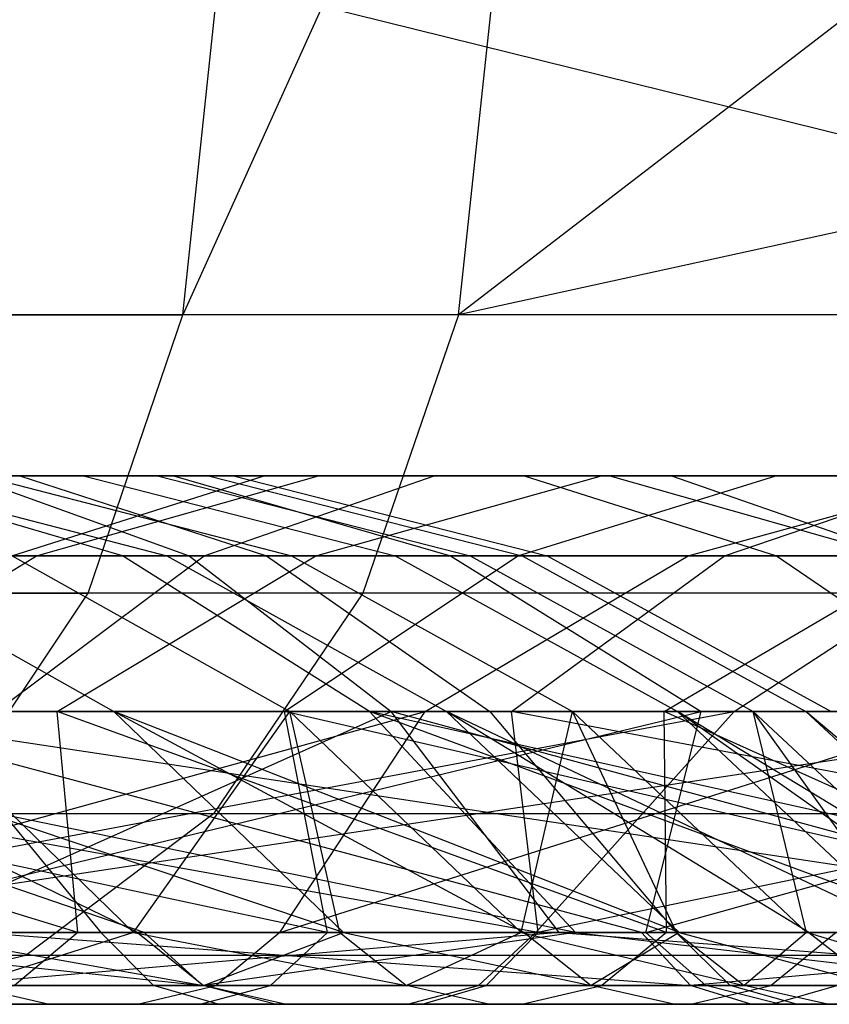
# Model space of a CAD drawing. Extents: x -172 to 172, y -29 to 28.
# Tile 793 of 914: x 114.22 to 118.28, y -19.3 to -14.37. Entities that reach past the tile are written whole.
import ezdxf

# ---------------------------------------------------------------- set-up
doc = ezdxf.new("R2010")
doc.units = 0
doc.header["$LTSCALE"] = 25.4
doc.layers.get('0').update_dxf_attribs({"linetype": 'CONTINUOUS'})

msp = doc.modelspace()

# ---------------------------------------------------------------- linework, layer by layer
at = {"color": 0}
for p, q in [((115.7401, -14.2997, -1371.1582), (115.0423, -15.8448, -1371.4576)), ((115.0423, -15.8448, -1371.4576), (115.2057, -14.2997, -1371.6398)), ((115.0423, -15.8448, -1371.4576), (115.2057, -14.2997, -1371.6398)), ((115.7401, -14.2997, -1371.1582), (115.0423, -15.8448, -1371.4576)), ((121.9896, -15.8448, -1364.866), (115.7401, -14.2997, -1371.1582)), ((121.9896, -15.8448, -1364.866), (115.7401, -14.2997, -1371.1582)), ((123.475, -14.2997, -1122.792), (116.4244, -15.8448, -1116.2964)), ((123.475, -14.2997, -1122.792), (116.4244, -15.8448, -1116.2964)), ((118.4329, -14.2997, -1117.8312), (116.4244, -15.8448, -1116.2964)), ((118.4329, -14.2997, -1117.8312), (116.4244, -15.8448, -1116.2964)), ((116.4244, -15.8448, -1116.2964), (116.5898, -14.2997, -1116.116)), ((116.4244, -15.8448, -1116.2964), (116.5898, -14.2997, -1116.116)), ((107.7394, -15.8448, -1377.653), (115.0423, -15.8448, -1371.4576)), ((107.7394, -15.8448, -1377.653), (115.0423, -15.8448, -1371.4576)), ((116.4244, -15.8448, -1116.2964), (109.189, -15.8448, -1110.0223)), ((116.4244, -15.8448, -1116.2964), (109.189, -15.8448, -1110.0223)), ((114.568, -17.2386, -1370.9291), (115.0423, -15.8448, -1371.4576)), ((114.568, -17.2386, -1370.9291), (115.0423, -15.8448, -1371.4576)), ((121.9896, -15.8448, -1364.866), (115.0423, -15.8448, -1371.4576)), ((121.9896, -15.8448, -1364.866), (115.0423, -15.8448, -1371.4576)), ((116.4244, -15.8448, -1116.2964), (115.9444, -17.2386, -1116.8198)), ((116.4244, -15.8448, -1116.2964), (115.9444, -17.2386, -1116.8198)), ((123.2998, -15.8448, -1122.9629), (116.4244, -15.8448, -1116.2964)), ((123.2998, -15.8448, -1122.9629), (116.4244, -15.8448, -1116.2964)), ((114.2258, -16.6506, -1333.0717), (108.7041, -16.6506, -1339.6808)), ((114.2258, -16.6506, -1333.0717), (108.7041, -16.6506, -1339.6808)), ((110.007, -16.6506, -1128.8802), (116.3013, -16.6506, -1135.287)), ((110.007, -16.6506, -1128.8802), (116.3013, -16.6506, -1135.287)), ((110.1789, -16.6506, -1151.017), (115.4494, -16.6506, -1157.7059)), ((110.1789, -16.6506, -1151.017), (115.4494, -16.6506, -1157.7059)), ((114.9952, -16.6506, -1304.5461), (110.9195, -16.6506, -1311.6459)), ((114.9952, -16.6506, -1304.5461), (110.9195, -16.6506, -1311.6459)), ((111.1322, -16.6506, -1127.7103), (117.4909, -16.6506, -1134.1827)), ((111.1322, -16.6506, -1127.7103), (117.4909, -16.6506, -1134.1827)), ((111.4236, -16.6506, -1149.975), (116.7536, -16.6506, -1156.7396)), ((111.4236, -16.6506, -1149.975), (116.7536, -16.6506, -1156.7396)), ((111.9593, -16.6506, -1179.8008), (115.7224, -16.6506, -1186.9561)), ((111.9593, -16.6506, -1179.8008), (115.7224, -16.6506, -1186.9561)), ((118.9357, -16.6506, -1348.304), (112.8018, -16.6506, -1354.8645)), ((118.9357, -16.6506, -1348.304), (112.8018, -16.6506, -1354.8645)), ((118.0132, -16.6506, -1325.2212), (112.9499, -16.6506, -1332.0684)), ((118.0132, -16.6506, -1325.2212), (112.9499, -16.6506, -1332.0684)), ((114.7396, -17.0527, -1178.2252), (113.3715, -16.6506, -1179.0005)), ((113.3715, -16.6506, -1179.0005), (117.1821, -16.6506, -1186.246)), ((113.3715, -16.6506, -1179.0005), (117.1821, -16.6506, -1186.246)), ((114.7396, -17.0527, -1178.2252), (113.3715, -16.6506, -1179.0005)), ((113.4157, -16.6506, -1222.426), (114.9624, -17.0527, -1222.142)), ((113.4157, -16.6506, -1222.426), (114.544, -16.6506, -1229.9672)), ((113.4157, -16.6506, -1222.426), (114.9624, -17.0527, -1222.142)), ((113.4157, -16.6506, -1222.426), (114.544, -16.6506, -1229.9672)), ((117.1396, -16.6506, -1296.5326), (113.5628, -16.6506, -1303.7827)), ((117.1396, -16.6506, -1296.5326), (113.5628, -16.6506, -1303.7827)), ((113.9556, -16.6506, -1356.0062), (115.0734, -17.0527, -1357.1123)), ((120.1522, -16.6506, -1349.3785), (113.9556, -16.6506, -1356.0062)), ((120.1522, -16.6506, -1349.3785), (113.9556, -16.6506, -1356.0062)), ((113.9556, -16.6506, -1356.0062), (115.0734, -17.0527, -1357.1123)), ((114.9149, -16.6506, -1252.8064), (114.0321, -16.6506, -1260.3802)), ((114.0321, -16.6506, -1260.3802), (115.5872, -17.0527, -1260.6139)), ((114.0321, -16.6506, -1260.3802), (115.5872, -17.0527, -1260.6139)), ((114.9149, -16.6506, -1252.8064), (114.0321, -16.6506, -1260.3802)), ((114.1859, -17.0527, -1158.6422), (115.4494, -16.6506, -1157.7059)), ((114.1859, -17.0527, -1158.6422), (115.4494, -16.6506, -1157.7059)), ((114.2258, -16.6506, -1333.0717), (115.462, -17.0527, -1334.0437)), ((119.3463, -16.6506, -1326.1471), (114.2258, -16.6506, -1333.0717)), ((114.2258, -16.6506, -1333.0717), (115.462, -17.0527, -1334.0437)), ((119.3463, -16.6506, -1326.1471), (114.2258, -16.6506, -1333.0717)), ((114.3083, -17.0527, -1187.6439), (115.7224, -16.6506, -1186.9561)), ((114.3083, -17.0527, -1187.6439), (115.7224, -16.6506, -1186.9561)), ((114.544, -16.6506, -1229.9672), (116.1061, -17.0527, -1229.786)), ((114.544, -16.6506, -1229.9672), (116.1061, -17.0527, -1229.786)), ((114.544, -16.6506, -1229.9672), (115.1714, -16.6506, -1237.5665)), ((114.544, -16.6506, -1229.9672), (115.1714, -16.6506, -1237.5665)), ((114.9149, -16.6506, -1252.8064), (116.4821, -17.0527, -1252.9368)), ((115.2953, -16.6506, -1245.1907), (114.9149, -16.6506, -1252.8064)), ((114.9149, -16.6506, -1252.8064), (116.4821, -17.0527, -1252.9368)), ((115.2953, -16.6506, -1245.1907), (114.9149, -16.6506, -1252.8064)), ((114.9952, -16.6506, -1304.5461), (116.3829, -17.0527, -1305.2859)), ((118.6171, -16.6506, -1297.2046), (114.9952, -16.6506, -1304.5461)), ((114.9952, -16.6506, -1304.5461), (116.3829, -17.0527, -1305.2859)), ((118.6171, -16.6506, -1297.2046), (114.9952, -16.6506, -1304.5461)), ((115.1488, -17.0527, -1136.3569), (116.3013, -16.6506, -1135.287)), ((115.1488, -17.0527, -1136.3569), (116.3013, -16.6506, -1135.287)), ((115.1714, -16.6506, -1237.5665), (116.7421, -17.0527, -1237.489)), ((115.1714, -16.6506, -1237.5665), (115.2953, -16.6506, -1245.1907)), ((115.1714, -16.6506, -1237.5665), (116.7421, -17.0527, -1237.489)), ((115.1714, -16.6506, -1237.5665), (115.2953, -16.6506, -1245.1907)), ((115.2953, -16.6506, -1245.1907), (116.8676, -17.0527, -1245.2172)), ((115.2953, -16.6506, -1245.1907), (116.8676, -17.0527, -1245.2172)), ((115.4494, -16.6506, -1157.7059), (120.3143, -16.6506, -1164.6956)), ((115.4494, -16.6506, -1157.7059), (120.3143, -16.6506, -1164.6956)), ((115.7082, -17.0527, -1295.8815), (117.1396, -16.6506, -1296.5326)), ((115.7082, -17.0527, -1295.8815), (117.1396, -16.6506, -1296.5326)), ((115.7224, -16.6506, -1186.9561), (119.0288, -16.6506, -1194.3334)), ((115.7224, -16.6506, -1186.9561), (119.0288, -16.6506, -1194.3334)), ((116.3013, -16.6506, -1135.287), (122.223, -16.6506, -1142.0397)), ((116.3013, -16.6506, -1135.287), (122.223, -16.6506, -1142.0397)), ((116.7216, -17.0527, -1324.3241), (118.0132, -16.6506, -1325.2212)), ((116.7216, -17.0527, -1324.3241), (118.0132, -16.6506, -1325.2212)), ((116.7536, -16.6506, -1156.7396), (118.0171, -17.0527, -1155.8035)), ((116.7536, -16.6506, -1156.7396), (121.6734, -16.6506, -1163.8081)), ((116.7536, -16.6506, -1156.7396), (118.0171, -17.0527, -1155.8035)), ((116.7536, -16.6506, -1156.7396), (121.6734, -16.6506, -1163.8081)), ((120.2541, -16.6506, -1289.0721), (117.1396, -16.6506, -1296.5326)), ((120.2541, -16.6506, -1289.0721), (117.1396, -16.6506, -1296.5326)), ((117.1821, -16.6506, -1186.246), (118.5962, -17.0527, -1185.5581)), ((117.1821, -16.6506, -1186.246), (118.5962, -17.0527, -1185.5581)), ((117.1821, -16.6506, -1186.246), (120.5301, -16.6506, -1193.7163)), ((117.1821, -16.6506, -1186.246), (120.5301, -16.6506, -1193.7163)), ((117.4909, -16.6506, -1134.1827), (118.6434, -17.0527, -1133.1128)), ((117.4909, -16.6506, -1134.1827), (123.4732, -16.6506, -1141.0045)), ((117.4909, -16.6506, -1134.1827), (118.6434, -17.0527, -1133.1128)), ((117.4909, -16.6506, -1134.1827), (123.4732, -16.6506, -1141.0045)), ((117.5743, -17.0527, -1194.9312), (119.0288, -16.6506, -1194.3334)), ((117.5743, -17.0527, -1194.9312), (119.0288, -16.6506, -1194.3334)), ((117.7571, -17.0527, -1347.2629), (118.9357, -16.6506, -1348.304)), ((117.7571, -17.0527, -1347.2629), (118.9357, -16.6506, -1348.304)), ((122.6619, -16.6506, -1318.0861), (118.0132, -16.6506, -1325.2212)), ((122.6619, -16.6506, -1318.0861), (118.0132, -16.6506, -1325.2212)), ((115.0734, -17.0527, -1357.1123), (108.4474, -17.0527, -1363.4402)), ((115.0734, -17.0527, -1357.1123), (108.4474, -17.0527, -1363.4402)), ((108.9168, -17.0527, -1130.0135), (115.1488, -17.0527, -1136.3569)), ((108.9168, -17.0527, -1130.0135), (115.1488, -17.0527, -1136.3569)), ((115.462, -17.0527, -1334.0437), (109.8805, -17.0527, -1340.7244)), ((115.462, -17.0527, -1334.0437), (109.8805, -17.0527, -1340.7244)), ((110.4303, -17.0527, -1171.1489), (114.7396, -17.0527, -1178.2252)), ((110.4303, -17.0527, -1171.1489), (114.7396, -17.0527, -1178.2252)), ((110.5912, -17.0527, -1180.5762), (114.3083, -17.0527, -1187.6439)), ((110.5912, -17.0527, -1180.5762), (114.3083, -17.0527, -1187.6439)), ((117.7571, -17.0527, -1347.2629), (111.684, -17.0527, -1353.7584)), ((117.7571, -17.0527, -1347.2629), (111.684, -17.0527, -1353.7584)), ((116.7216, -17.0527, -1324.3241), (111.7138, -17.0527, -1331.0963)), ((116.7216, -17.0527, -1324.3241), (111.7138, -17.0527, -1331.0963)), ((115.7082, -17.0527, -1295.8815), (112.1751, -17.0527, -1303.043)), ((115.7082, -17.0527, -1295.8815), (112.1751, -17.0527, -1303.043)), ((112.2223, -17.0527, -1126.577), (118.6434, -17.0527, -1133.1128)), ((112.2223, -17.0527, -1126.577), (118.6434, -17.0527, -1133.1128)), ((116.3829, -17.0527, -1305.2859), (112.258, -17.0527, -1312.4712)), ((116.3829, -17.0527, -1305.2859), (112.258, -17.0527, -1312.4712)), ((112.6294, -17.0527, -1148.9656), (118.0171, -17.0527, -1155.8035)), ((112.6294, -17.0527, -1148.9656), (118.0171, -17.0527, -1155.8035)), ((113.0279, -17.832, -1188.2667), (114.3083, -17.0527, -1187.6439)), ((113.0279, -17.832, -1188.2667), (114.3083, -17.0527, -1187.6439)), ((113.316, -17.0527, -1214.5902), (114.6964, -17.832, -1214.2411)), ((113.316, -17.0527, -1214.5902), (114.9624, -17.0527, -1222.142)), ((113.316, -17.0527, -1214.5902), (114.6964, -17.832, -1214.2411)), ((113.316, -17.0527, -1214.5902), (114.9624, -17.0527, -1222.142)), ((114.1052, -17.832, -1137.3257), (115.1488, -17.0527, -1136.3569)), ((114.1052, -17.832, -1137.3257), (115.1488, -17.0527, -1136.3569)), ((114.1859, -17.0527, -1158.6422), (118.9976, -17.0527, -1165.5552)), ((114.1859, -17.0527, -1158.6422), (118.9976, -17.0527, -1165.5552)), ((115.5872, -17.0527, -1260.6139), (114.1869, -17.0527, -1268.2152)), ((114.1869, -17.0527, -1268.2152), (115.5779, -17.832, -1268.5193)), ((114.1869, -17.0527, -1268.2152), (115.5779, -17.832, -1268.5193)), ((115.5872, -17.0527, -1260.6139), (114.1869, -17.0527, -1268.2152)), ((114.3083, -17.0527, -1187.6439), (117.5743, -17.0527, -1194.9312)), ((114.3083, -17.0527, -1187.6439), (117.5743, -17.0527, -1194.9312)), ((114.4121, -17.832, -1295.2919), (115.7082, -17.0527, -1295.8815)), ((114.4121, -17.832, -1295.2919), (115.7082, -17.0527, -1295.8815)), ((115.9784, -17.832, -1177.5232), (114.7396, -17.0527, -1178.2252)), ((114.7396, -17.0527, -1178.2252), (118.5962, -17.0527, -1185.5581)), ((115.9784, -17.832, -1177.5232), (114.7396, -17.0527, -1178.2252)), ((114.7396, -17.0527, -1178.2252), (118.5962, -17.0527, -1185.5581)), ((114.9624, -17.0527, -1222.142), (116.3628, -17.832, -1221.8849)), ((114.9624, -17.0527, -1222.142), (116.1061, -17.0527, -1229.786)), ((114.9624, -17.0527, -1222.142), (116.3628, -17.832, -1221.8849)), ((114.9624, -17.0527, -1222.142), (116.1061, -17.0527, -1229.786)), ((115.0734, -17.0527, -1357.1123), (116.0856, -17.832, -1358.1138)), ((121.3309, -17.0527, -1350.4196), (115.0734, -17.0527, -1357.1123)), ((115.0734, -17.0527, -1357.1123), (116.0856, -17.832, -1358.1138)), ((121.3309, -17.0527, -1350.4196), (115.0734, -17.0527, -1357.1123)), ((115.1488, -17.0527, -1136.3569), (121.0118, -17.0527, -1143.0427)), ((115.1488, -17.0527, -1136.3569), (121.0118, -17.0527, -1143.0427)), ((115.462, -17.0527, -1334.0437), (116.5813, -17.832, -1334.9238)), ((120.6379, -17.0527, -1327.0442), (115.462, -17.0527, -1334.0437)), ((115.462, -17.0527, -1334.0437), (116.5813, -17.832, -1334.9238)), ((120.6379, -17.0527, -1327.0442), (115.462, -17.0527, -1334.0437)), ((115.5522, -17.832, -1323.5117), (116.7216, -17.0527, -1324.3241)), ((115.5522, -17.832, -1323.5117), (116.7216, -17.0527, -1324.3241)), ((116.4821, -17.0527, -1252.9368), (115.5872, -17.0527, -1260.6139)), ((115.5872, -17.0527, -1260.6139), (116.9953, -17.832, -1260.8254)), ((115.5872, -17.0527, -1260.6139), (116.9953, -17.832, -1260.8254)), ((116.4821, -17.0527, -1252.9368), (115.5872, -17.0527, -1260.6139)), ((118.7846, -17.0527, -1288.5122), (115.7082, -17.0527, -1295.8815)), ((118.7846, -17.0527, -1288.5122), (115.7082, -17.0527, -1295.8815)), ((116.1061, -17.0527, -1229.786), (117.5205, -17.832, -1229.6221)), ((116.1061, -17.0527, -1229.786), (117.5205, -17.832, -1229.6221)), ((116.1061, -17.0527, -1229.786), (116.7421, -17.0527, -1237.489)), ((116.1061, -17.0527, -1229.786), (116.7421, -17.0527, -1237.489)), ((116.2573, -17.832, -1195.4723), (117.5743, -17.0527, -1194.9312)), ((116.2573, -17.832, -1195.4723), (117.5743, -17.0527, -1194.9312)), ((116.3829, -17.0527, -1305.2859), (117.6395, -17.832, -1305.9557)), ((120.0485, -17.0527, -1297.8557), (116.3829, -17.0527, -1305.2859)), ((116.3829, -17.0527, -1305.2859), (117.6395, -17.832, -1305.9557)), ((120.0485, -17.0527, -1297.8557), (116.3829, -17.0527, -1305.2859)), ((116.4821, -17.0527, -1252.9368), (117.901, -17.832, -1253.0547)), ((116.8676, -17.0527, -1245.2172), (116.4821, -17.0527, -1252.9368)), ((116.4821, -17.0527, -1252.9368), (117.901, -17.832, -1253.0547)), ((116.8676, -17.0527, -1245.2172), (116.4821, -17.0527, -1252.9368)), ((116.6899, -17.832, -1346.3203), (117.7571, -17.0527, -1347.2629)), ((116.6899, -17.832, -1346.3203), (117.7571, -17.0527, -1347.2629)), ((121.3195, -17.0527, -1317.267), (116.7216, -17.0527, -1324.3241)), ((121.3195, -17.0527, -1317.267), (116.7216, -17.0527, -1324.3241)), ((116.7421, -17.0527, -1237.489), (118.1642, -17.832, -1237.4188)), ((116.7421, -17.0527, -1237.489), (118.1642, -17.832, -1237.4188)), ((116.7421, -17.0527, -1237.489), (116.8676, -17.0527, -1245.2172)), ((116.7421, -17.0527, -1237.489), (116.8676, -17.0527, -1245.2172)), ((116.8676, -17.0527, -1245.2172), (118.2913, -17.832, -1245.2411)), ((116.8676, -17.0527, -1245.2172), (118.2913, -17.832, -1245.2411)), ((117.4541, -17.832, -1288.0052), (118.7846, -17.0527, -1288.5122)), ((117.4541, -17.832, -1288.0052), (118.7846, -17.0527, -1288.5122)), ((117.5743, -17.0527, -1194.9312), (120.3763, -17.0527, -1202.4091)), ((117.5743, -17.0527, -1194.9312), (120.3763, -17.0527, -1202.4091)), ((123.453, -17.0527, -1340.4342), (117.7571, -17.0527, -1347.2629)), ((123.453, -17.0527, -1340.4342), (117.7571, -17.0527, -1347.2629)), ((117.8053, -17.832, -1166.3336), (118.9976, -17.0527, -1165.5552)), ((117.8053, -17.832, -1166.3336), (118.9976, -17.0527, -1165.5552)), ((118.0171, -17.0527, -1155.8035), (119.1611, -17.832, -1154.9557)), ((118.0171, -17.0527, -1155.8035), (122.9902, -17.0527, -1162.9484)), ((118.0171, -17.0527, -1155.8035), (119.1611, -17.832, -1154.9557)), ((118.0171, -17.0527, -1155.8035), (122.9902, -17.0527, -1162.9484)), ((107.2952, -17.2386, -1377.0988), (114.568, -17.2386, -1370.9291)), ((107.2952, -17.2386, -1377.0988), (114.568, -17.2386, -1370.9291)), ((115.9444, -17.2386, -1116.8198), (108.7388, -17.2386, -1110.5717)), ((115.9444, -17.2386, -1116.8198), (108.7388, -17.2386, -1110.5717)), ((113.8292, -18.3448, -1370.1057), (114.568, -17.2386, -1370.9291)), ((113.8292, -18.3448, -1370.1057), (114.568, -17.2386, -1370.9291)), ((121.4866, -17.2386, -1364.3646), (114.568, -17.2386, -1370.9291)), ((121.4866, -17.2386, -1364.3646), (114.568, -17.2386, -1370.9291)), ((115.9444, -17.2386, -1116.8198), (115.1967, -18.3448, -1117.635)), ((115.9444, -17.2386, -1116.8198), (115.1967, -18.3448, -1117.635)), ((122.7915, -17.2386, -1123.4587), (115.9444, -17.2386, -1116.8198)), ((122.7915, -17.2386, -1123.4587), (115.9444, -17.2386, -1116.8198)), ((116.0856, -17.832, -1358.1138), (109.4012, -17.832, -1364.4973)), ((116.0856, -17.832, -1358.1138), (109.4012, -17.832, -1364.4973)), ((115.5522, -17.832, -1323.5117), (110.5945, -17.832, -1330.2162)), ((115.7671, -18.9397, -1321.0947), (110.5945, -17.832, -1330.2162)), ((115.7671, -18.9397, -1321.0947), (110.5945, -17.832, -1330.2162)), ((115.5522, -17.832, -1323.5117), (110.5945, -17.832, -1330.2162)), ((116.8229, -18.9397, -1344.3657), (110.6718, -17.832, -1352.757)), ((116.6899, -17.832, -1346.3203), (110.6718, -17.832, -1352.757)), ((116.8229, -18.9397, -1344.3657), (110.6718, -17.832, -1352.757)), ((116.6899, -17.832, -1346.3203), (110.6718, -17.832, -1352.757)), ((114.5152, -18.9397, -1292.1163), (110.9186, -17.832, -1302.3732)), ((114.4121, -17.832, -1295.2919), (110.9186, -17.832, -1302.3732)), ((114.5152, -18.9397, -1292.1163), (110.9186, -17.832, -1302.3732)), ((114.4121, -17.832, -1295.2919), (110.9186, -17.832, -1302.3732)), ((116.5813, -17.832, -1334.9238), (110.9457, -17.832, -1341.6692)), ((116.5813, -17.832, -1334.9238), (110.9457, -17.832, -1341.6692)), ((114.8482, -18.9397, -1173.2598), (111.6225, -17.832, -1170.3705)), ((117.0106, -18.9397, -1176.9381), (111.6225, -17.832, -1170.3705)), ((111.6225, -17.832, -1170.3705), (115.9784, -17.832, -1177.5232)), ((117.0106, -18.9397, -1176.9381), (111.6225, -17.832, -1170.3705)), ((114.8482, -18.9397, -1173.2598), (111.6225, -17.832, -1170.3705)), ((111.6225, -17.832, -1170.3705), (115.9784, -17.832, -1177.5232)), ((111.8952, -18.9397, -1159.9359), (117.8053, -17.832, -1166.3336)), ((111.8952, -18.9397, -1159.9359), (117.8053, -17.832, -1166.3336)), ((112.2447, -18.9397, -1189.3727), (116.2573, -17.832, -1195.4723)), ((112.2447, -18.9397, -1189.3727), (116.2573, -17.832, -1195.4723)), ((115.8466, -18.9397, -1213.9502), (112.5284, -17.832, -1206.7241)), ((112.5284, -17.832, -1206.7241), (114.6964, -17.832, -1214.2411)), ((114.8145, -18.9397, -1210.1359), (112.5284, -17.832, -1206.7241)), ((114.8145, -18.9397, -1210.1359), (112.5284, -17.832, -1206.7241)), ((115.8466, -18.9397, -1213.9502), (112.5284, -17.832, -1206.7241)), ((112.5284, -17.832, -1206.7241), (114.6964, -17.832, -1214.2411)), ((112.5661, -18.9397, -1137.4161), (119.9151, -17.832, -1143.9508)), ((112.5661, -18.9397, -1137.4161), (119.9151, -17.832, -1143.9508)), ((113.0279, -17.832, -1188.2667), (116.2573, -17.832, -1195.4723)), ((113.0279, -17.832, -1188.2667), (116.2573, -17.832, -1195.4723)), ((113.0418, -17.832, -1159.4899), (117.8053, -17.832, -1166.3336)), ((113.0418, -17.832, -1159.4899), (117.8053, -17.832, -1166.3336)), ((113.052, -18.9397, -1316.1061), (117.6395, -17.832, -1305.9557)), ((113.052, -18.9397, -1316.1061), (117.6395, -17.832, -1305.9557)), ((117.3411, -18.9397, -1127.9701), (113.2094, -17.832, -1125.5508)), ((120.5564, -18.9397, -1131.3369), (113.2094, -17.832, -1125.5508)), ((117.3411, -18.9397, -1127.9701), (113.2094, -17.832, -1125.5508)), ((120.5564, -18.9397, -1131.3369), (113.2094, -17.832, -1125.5508)), ((113.2094, -17.832, -1125.5508), (119.6869, -17.832, -1132.1442)), ((113.2094, -17.832, -1125.5508), (119.6869, -17.832, -1132.1442)), ((117.6395, -17.832, -1305.9557), (113.47, -17.832, -1313.2185)), ((117.6395, -17.832, -1305.9557), (113.47, -17.832, -1313.2185)), ((113.608, -18.9397, -1362.2108), (116.0856, -17.832, -1358.1138)), ((113.608, -18.9397, -1362.2108), (116.0856, -17.832, -1358.1138)), ((114.7949, -18.9397, -1276.4321), (113.6552, -17.832, -1276.1027)), ((115.5779, -17.832, -1268.5193), (113.6552, -17.832, -1276.1027)), ((115.5779, -17.832, -1268.5193), (113.6552, -17.832, -1276.1027)), ((114.7949, -18.9397, -1276.4321), (113.6552, -17.832, -1276.1027)), ((113.7212, -17.832, -1148.0516), (114.6309, -18.9397, -1147.29)), ((113.7212, -17.832, -1148.0516), (114.6309, -18.9397, -1147.29)), ((113.7212, -17.832, -1148.0516), (119.1611, -17.832, -1154.9557)), ((113.7212, -17.832, -1148.0516), (119.1611, -17.832, -1154.9557)), ((114.1052, -17.832, -1137.3257), (119.9151, -17.832, -1143.9508)), ((114.1052, -17.832, -1137.3257), (119.9151, -17.832, -1143.9508)), ((114.5152, -18.9397, -1292.1163), (114.4121, -17.832, -1295.2919)), ((117.466, -18.9397, -1284.522), (114.4121, -17.832, -1295.2919)), ((117.4541, -17.832, -1288.0052), (114.4121, -17.832, -1295.2919)), ((117.466, -18.9397, -1284.522), (114.4121, -17.832, -1295.2919)), ((114.5152, -18.9397, -1292.1163), (114.4121, -17.832, -1295.2919)), ((117.4541, -17.832, -1288.0052), (114.4121, -17.832, -1295.2919)), ((115.8466, -18.9397, -1213.9502), (114.6964, -17.832, -1214.2411)), ((116.752, -18.9397, -1217.7965), (114.6964, -17.832, -1214.2411)), ((117.5298, -18.9397, -1221.6705), (114.6964, -17.832, -1214.2411)), ((116.752, -18.9397, -1217.7965), (114.6964, -17.832, -1214.2411)), ((115.8466, -18.9397, -1213.9502), (114.6964, -17.832, -1214.2411)), ((117.5298, -18.9397, -1221.6705), (114.6964, -17.832, -1214.2411)), ((114.6964, -17.832, -1214.2411), (116.3628, -17.832, -1221.8849)), ((114.6964, -17.832, -1214.2411), (116.3628, -17.832, -1221.8849)), ((114.7949, -18.9397, -1276.4321), (115.5779, -17.832, -1268.5193)), ((114.7949, -18.9397, -1276.4321), (115.5779, -17.832, -1268.5193)), ((115.5281, -18.9397, -1196.8292), (116.2573, -17.832, -1195.4723)), ((115.5281, -18.9397, -1196.8292), (119.0279, -17.832, -1202.8665)), ((115.5281, -18.9397, -1196.8292), (119.0279, -17.832, -1202.8665)), ((115.5281, -18.9397, -1196.8292), (116.2573, -17.832, -1195.4723)), ((120.104, -17.832, -1316.5254), (115.5522, -17.832, -1323.5117)), ((120.3397, -18.9397, -1313.8203), (115.5522, -17.832, -1323.5117)), ((120.104, -17.832, -1316.5254), (115.5522, -17.832, -1323.5117)), ((120.3397, -18.9397, -1313.8203), (115.5522, -17.832, -1323.5117)), ((115.7671, -18.9397, -1321.0947), (115.5522, -17.832, -1323.5117)), ((115.7671, -18.9397, -1321.0947), (115.5522, -17.832, -1323.5117)), ((115.8293, -18.9397, -1272.6184), (115.5779, -17.832, -1268.5193)), ((116.737, -18.9397, -1268.7727), (115.5779, -17.832, -1268.5193)), ((116.9953, -17.832, -1260.8254), (115.5779, -17.832, -1268.5193)), ((115.8293, -18.9397, -1272.6184), (115.5779, -17.832, -1268.5193)), ((116.737, -18.9397, -1268.7727), (115.5779, -17.832, -1268.5193)), ((116.9953, -17.832, -1260.8254), (115.5779, -17.832, -1268.5193)), ((115.9784, -17.832, -1177.5232), (119.8766, -17.832, -1184.9352)), ((118.9773, -18.9397, -1180.5353), (115.9784, -17.832, -1177.5232)), ((117.0106, -18.9397, -1176.9381), (115.9784, -17.832, -1177.5232)), ((118.9773, -18.9397, -1180.5353), (115.9784, -17.832, -1177.5232)), ((120.9435, -18.9397, -1184.4161), (115.9784, -17.832, -1177.5232)), ((117.0106, -18.9397, -1176.9381), (115.9784, -17.832, -1177.5232)), ((120.9435, -18.9397, -1184.4161), (115.9784, -17.832, -1177.5232)), ((115.9784, -17.832, -1177.5232), (119.8766, -17.832, -1184.9352)), ((116.9289, -18.9397, -1358.9482), (116.0856, -17.832, -1358.1138)), ((120.1562, -18.9397, -1355.5929), (116.0856, -17.832, -1358.1138)), ((122.3981, -17.832, -1351.3622), (116.0856, -17.832, -1358.1138)), ((116.9289, -18.9397, -1358.9482), (116.0856, -17.832, -1358.1138)), ((120.1562, -18.9397, -1355.5929), (116.0856, -17.832, -1358.1138)), ((122.3981, -17.832, -1351.3622), (116.0856, -17.832, -1358.1138)), ((116.2573, -17.832, -1195.4723), (119.0279, -17.832, -1202.8665)), ((116.2573, -17.832, -1195.4723), (119.0279, -17.832, -1202.8665)), ((116.3628, -17.832, -1221.8849), (117.5205, -17.832, -1229.6221)), ((118.179, -18.9397, -1225.5684), (116.3628, -17.832, -1221.8849)), ((117.5298, -18.9397, -1221.6705), (116.3628, -17.832, -1221.8849)), ((117.5298, -18.9397, -1221.6705), (116.3628, -17.832, -1221.8849)), ((118.699, -18.9397, -1229.4854), (116.3628, -17.832, -1221.8849)), ((116.3628, -17.832, -1221.8849), (117.5205, -17.832, -1229.6221)), ((118.179, -18.9397, -1225.5684), (116.3628, -17.832, -1221.8849)), ((118.699, -18.9397, -1229.4854), (116.3628, -17.832, -1221.8849)), ((121.8073, -17.832, -1327.8566), (116.5813, -17.832, -1334.9238)), ((116.5813, -17.832, -1334.9238), (117.5139, -18.9397, -1335.6572)), ((116.5813, -17.832, -1334.9238), (117.5139, -18.9397, -1335.6572)), ((121.8073, -17.832, -1327.8566), (116.5813, -17.832, -1334.9238)), ((122.5558, -18.9397, -1337.3354), (116.6899, -17.832, -1346.3203)), ((116.8229, -18.9397, -1344.3657), (116.6899, -17.832, -1346.3203)), ((122.5558, -18.9397, -1337.3354), (116.6899, -17.832, -1346.3203)), ((122.3342, -17.832, -1339.5535), (116.6899, -17.832, -1346.3203)), ((116.8229, -18.9397, -1344.3657), (116.6899, -17.832, -1346.3203)), ((122.3342, -17.832, -1339.5535), (116.6899, -17.832, -1346.3203)), ((116.737, -18.9397, -1268.7727), (116.9953, -17.832, -1260.8254)), ((116.737, -18.9397, -1268.7727), (116.9953, -17.832, -1260.8254)), ((116.8119, -18.9397, -1166.9823), (117.8053, -17.832, -1166.3336)), ((116.8119, -18.9397, -1166.9823), (122.155, -17.832, -1173.4476)), ((116.8119, -18.9397, -1166.9823), (122.155, -17.832, -1173.4476)), ((116.8119, -18.9397, -1166.9823), (117.8053, -17.832, -1166.3336)), ((118.1685, -18.9397, -1261.0017), (116.9953, -17.832, -1260.8254)), ((117.901, -17.832, -1253.0547), (116.9953, -17.832, -1260.8254)), ((117.517, -18.9397, -1264.899), (116.9953, -17.832, -1260.8254)), ((117.901, -17.832, -1253.0547), (116.9953, -17.832, -1260.8254)), ((117.517, -18.9397, -1264.899), (116.9953, -17.832, -1260.8254)), ((118.1685, -18.9397, -1261.0017), (116.9953, -17.832, -1260.8254)), ((117.3628, -18.9397, -1308.9368), (121.3446, -17.832, -1298.4453)), ((117.3628, -18.9397, -1308.9368), (117.6395, -17.832, -1305.9557)), ((117.3628, -18.9397, -1308.9368), (117.6395, -17.832, -1305.9557)), ((117.3628, -18.9397, -1308.9368), (121.3446, -17.832, -1298.4453)), ((119.9138, -18.9397, -1276.751), (117.4541, -17.832, -1288.0052)), ((120.0325, -17.832, -1280.5419), (117.4541, -17.832, -1288.0052)), ((119.9138, -18.9397, -1276.751), (117.4541, -17.832, -1288.0052)), ((117.466, -18.9397, -1284.522), (117.4541, -17.832, -1288.0052)), ((117.466, -18.9397, -1284.522), (117.4541, -17.832, -1288.0052)), ((120.0325, -17.832, -1280.5419), (117.4541, -17.832, -1288.0052)), ((119.0892, -18.9397, -1233.4175), (117.5205, -17.832, -1229.6221)), ((118.699, -18.9397, -1229.4854), (117.5205, -17.832, -1229.6221)), ((118.699, -18.9397, -1229.4854), (117.5205, -17.832, -1229.6221)), ((119.0892, -18.9397, -1233.4175), (117.5205, -17.832, -1229.6221)), ((119.3492, -18.9397, -1237.3604), (117.5205, -17.832, -1229.6221)), ((119.3492, -18.9397, -1237.3604), (117.5205, -17.832, -1229.6221)), ((117.5205, -17.832, -1229.6221), (118.1642, -17.832, -1237.4188)), ((117.5205, -17.832, -1229.6221), (118.1642, -17.832, -1237.4188)), ((121.3446, -17.832, -1298.4453), (117.6395, -17.832, -1305.9557)), ((121.3446, -17.832, -1298.4453), (117.6395, -17.832, -1305.9557)), ((117.8053, -17.832, -1166.3336), (122.155, -17.832, -1173.4476)), ((117.8053, -17.832, -1166.3336), (122.155, -17.832, -1173.4476)), ((118.1685, -18.9397, -1261.0017), (117.901, -17.832, -1253.0547)), ((118.6908, -18.9397, -1257.085), (117.901, -17.832, -1253.0547)), ((119.0834, -18.9397, -1253.1531), (117.901, -17.832, -1253.0547)), ((118.2913, -17.832, -1245.2411), (117.901, -17.832, -1253.0547)), ((119.0834, -18.9397, -1253.1531), (117.901, -17.832, -1253.0547)), ((118.2913, -17.832, -1245.2411), (117.901, -17.832, -1253.0547)), ((118.6908, -18.9397, -1257.085), (117.901, -17.832, -1253.0547)), ((118.1685, -18.9397, -1261.0017), (117.901, -17.832, -1253.0547)), ((119.3492, -18.9397, -1237.3604), (118.1642, -17.832, -1237.4188)), ((119.4787, -18.9397, -1241.3097), (118.1642, -17.832, -1237.4188)), ((119.3492, -18.9397, -1237.3604), (118.1642, -17.832, -1237.4188)), ((118.1642, -17.832, -1237.4188), (118.2913, -17.832, -1245.2411)), ((119.4787, -18.9397, -1241.3097), (118.1642, -17.832, -1237.4188)), ((119.4775, -18.9397, -1245.2611), (118.1642, -17.832, -1237.4188)), ((119.4775, -18.9397, -1245.2611), (118.1642, -17.832, -1237.4188)), ((118.1642, -17.832, -1237.4188), (118.2913, -17.832, -1245.2411)), ((115.1967, -18.3448, -1117.635), (108.0377, -18.3448, -1111.4271)), ((115.1967, -18.3448, -1117.635), (108.0377, -18.3448, -1111.4271)), ((120.7032, -18.3448, -1363.5836), (113.8292, -18.3448, -1370.1057)), ((120.7032, -18.3448, -1363.5836), (113.8292, -18.3448, -1370.1057)), ((115.1967, -18.3448, -1117.635), (114.2546, -19.055, -1118.6624)), ((115.1967, -18.3448, -1117.635), (114.2546, -19.055, -1118.6624)), ((121.9997, -18.3448, -1124.2312), (115.1967, -18.3448, -1117.635)), ((121.9997, -18.3448, -1124.2312), (115.1967, -18.3448, -1117.635)), ((114.6309, -18.9397, -1147.29), (108.7449, -18.9397, -1140.6677)), ((114.6309, -18.9397, -1147.29), (108.7449, -18.9397, -1140.6677)), ((116.8229, -18.9397, -1344.3657), (110.6873, -18.9397, -1351.0476)), ((116.8229, -18.9397, -1344.3657), (110.6873, -18.9397, -1351.0476)), ((115.7671, -18.9397, -1321.0947), (110.7553, -18.9397, -1328.0739)), ((115.7671, -18.9397, -1321.0947), (110.7553, -18.9397, -1328.0739)), ((114.5152, -18.9397, -1292.1163), (111.074, -18.9397, -1299.5013)), ((114.5152, -18.9397, -1292.1163), (111.074, -18.9397, -1299.5013)), ((111.8332, -18.9397, -1342.4565), (117.5139, -18.9397, -1335.6572)), ((111.8332, -18.9397, -1342.4565), (117.5139, -18.9397, -1335.6572)), ((111.8952, -18.9397, -1159.9359), (116.8119, -18.9397, -1166.9823)), ((111.8952, -18.9397, -1159.9359), (116.8119, -18.9397, -1166.9823)), ((112.2447, -18.9397, -1189.3727), (115.5281, -18.9397, -1196.8292)), ((112.2447, -18.9397, -1189.3727), (115.5281, -18.9397, -1196.8292)), ((112.5661, -18.9397, -1137.4161), (118.5832, -18.9397, -1144.2047)), ((112.5661, -18.9397, -1137.4161), (118.5832, -18.9397, -1144.2047)), ((112.6159, -18.9397, -1169.7219), (115.142, -19.2052, -1173.0807)), ((114.8482, -18.9397, -1173.2598), (112.6159, -18.9397, -1169.7219)), ((112.6159, -18.9397, -1169.7219), (115.142, -19.2052, -1173.0807)), ((114.8482, -18.9397, -1173.2598), (112.6159, -18.9397, -1169.7219)), ((113.052, -18.9397, -1316.1061), (117.3628, -18.9397, -1308.9368)), ((113.052, -18.9397, -1316.1061), (117.3628, -18.9397, -1308.9368)), ((113.608, -18.9397, -1362.2108), (116.9289, -18.9397, -1358.9482)), ((113.608, -18.9397, -1362.2108), (116.9289, -18.9397, -1358.9482)), ((113.6351, -18.9397, -1280.2095), (114.7949, -18.9397, -1276.4321)), ((113.6351, -18.9397, -1280.2095), (114.7949, -18.9397, -1276.4321)), ((113.6569, -18.9397, -1206.3579), (115.1451, -19.2052, -1210.0405)), ((114.8145, -18.9397, -1210.1359), (113.6569, -18.9397, -1206.3579)), ((113.6569, -18.9397, -1206.3579), (115.1451, -19.2052, -1210.0405)), ((114.8145, -18.9397, -1210.1359), (113.6569, -18.9397, -1206.3579)), ((116.9289, -18.9397, -1358.9482), (113.8456, -19.2052, -1362.4597)), ((116.9289, -18.9397, -1358.9482), (113.8456, -19.2052, -1362.4597)), ((114.7949, -18.9397, -1276.4321), (113.9623, -19.2052, -1280.3159)), ((114.7949, -18.9397, -1276.4321), (113.9623, -19.2052, -1280.3159)), ((117.3411, -18.9397, -1127.9701), (114.0319, -18.9397, -1124.6957)), ((117.3411, -18.9397, -1127.9701), (114.0319, -18.9397, -1124.6957)), ((114.0319, -18.9397, -1124.6957), (117.5866, -19.2052, -1127.729)), ((114.0319, -18.9397, -1124.6957), (117.5866, -19.2052, -1127.729)), ((114.5152, -18.9397, -1292.1163), (114.1987, -19.2052, -1291.9812)), ((114.5152, -18.9397, -1292.1163), (114.1987, -19.2052, -1291.9812)), ((117.466, -18.9397, -1284.522), (114.5152, -18.9397, -1292.1163)), ((117.466, -18.9397, -1284.522), (114.5152, -18.9397, -1292.1163)), ((120.1143, -18.9397, -1154.2494), (114.6309, -18.9397, -1147.29)), ((114.8948, -19.2052, -1147.0692), (114.6309, -18.9397, -1147.29)), ((120.1143, -18.9397, -1154.2494), (114.6309, -18.9397, -1147.29)), ((114.8948, -19.2052, -1147.0692), (114.6309, -18.9397, -1147.29)), ((114.7949, -18.9397, -1276.4321), (116.1628, -19.2052, -1272.703)), ((114.7949, -18.9397, -1276.4321), (115.8293, -18.9397, -1272.6184)), ((114.7949, -18.9397, -1276.4321), (116.1628, -19.2052, -1272.703)), ((114.7949, -18.9397, -1276.4321), (115.8293, -18.9397, -1272.6184)), ((114.8145, -18.9397, -1210.1359), (115.1451, -19.2052, -1210.0405)), ((114.8145, -18.9397, -1210.1359), (115.1451, -19.2052, -1210.0405)), ((115.8466, -18.9397, -1213.9502), (114.8145, -18.9397, -1210.1359)), ((115.8466, -18.9397, -1213.9502), (114.8145, -18.9397, -1210.1359)), ((114.8482, -18.9397, -1173.2598), (115.142, -19.2052, -1173.0807)), ((114.8482, -18.9397, -1173.2598), (115.142, -19.2052, -1173.0807)), ((117.0106, -18.9397, -1176.9381), (114.8482, -18.9397, -1173.2598)), ((117.0106, -18.9397, -1176.9381), (114.8482, -18.9397, -1173.2598)), ((117.0106, -18.9397, -1176.9381), (115.142, -19.2052, -1173.0807)), ((117.0106, -18.9397, -1176.9381), (115.142, -19.2052, -1173.0807)), ((115.1451, -19.2052, -1210.0405), (115.8466, -18.9397, -1213.9502)), ((115.1451, -19.2052, -1210.0405), (115.8466, -18.9397, -1213.9502)), ((115.5281, -18.9397, -1196.8292), (115.2088, -19.2052, -1196.9575)), ((115.5281, -18.9397, -1196.8292), (115.2088, -19.2052, -1196.9575)), ((115.7671, -18.9397, -1321.0947), (115.4815, -19.2052, -1320.9027)), ((115.7671, -18.9397, -1321.0947), (115.4815, -19.2052, -1320.9027)), ((115.5281, -18.9397, -1196.8292), (118.3168, -18.9397, -1204.4845)), ((115.5281, -18.9397, -1196.8292), (118.3168, -18.9397, -1204.4845)), ((120.3397, -18.9397, -1313.8203), (115.7671, -18.9397, -1321.0947)), ((120.3397, -18.9397, -1313.8203), (115.7671, -18.9397, -1321.0947)), ((115.8293, -18.9397, -1272.6184), (116.1628, -19.2052, -1272.703)), ((115.8293, -18.9397, -1272.6184), (116.737, -18.9397, -1268.7727)), ((115.8293, -18.9397, -1272.6184), (116.1628, -19.2052, -1272.703)), ((115.8293, -18.9397, -1272.6184), (116.737, -18.9397, -1268.7727)), ((116.752, -18.9397, -1217.7965), (115.8466, -18.9397, -1213.9502)), ((115.8466, -18.9397, -1213.9502), (117.0882, -19.2052, -1217.7231)), ((115.8466, -18.9397, -1213.9502), (117.0882, -19.2052, -1217.7231)), ((116.752, -18.9397, -1217.7965), (115.8466, -18.9397, -1213.9502)), ((116.737, -18.9397, -1268.7727), (116.1628, -19.2052, -1272.703)), ((116.737, -18.9397, -1268.7727), (116.1628, -19.2052, -1272.703)), ((116.8119, -18.9397, -1166.9823), (116.5238, -19.2052, -1167.1704)), ((116.8119, -18.9397, -1166.9823), (116.5238, -19.2052, -1167.1704)), ((116.8229, -18.9397, -1344.3657), (116.5627, -19.2052, -1344.1406)), ((116.8229, -18.9397, -1344.3657), (116.5627, -19.2052, -1344.1406)), ((116.737, -18.9397, -1268.7727), (117.8554, -19.2052, -1264.9614)), ((116.737, -18.9397, -1268.7727), (117.517, -18.9397, -1264.899)), ((116.737, -18.9397, -1268.7727), (117.8554, -19.2052, -1264.9614)), ((116.737, -18.9397, -1268.7727), (117.517, -18.9397, -1264.899)), ((116.752, -18.9397, -1217.7965), (117.0882, -19.2052, -1217.7231)), ((116.752, -18.9397, -1217.7965), (117.0882, -19.2052, -1217.7231)), ((117.5298, -18.9397, -1221.6705), (116.752, -18.9397, -1217.7965)), ((117.5298, -18.9397, -1221.6705), (116.752, -18.9397, -1217.7965)), ((116.8119, -18.9397, -1166.9823), (121.2855, -18.9397, -1174.318)), ((116.8119, -18.9397, -1166.9823), (121.2855, -18.9397, -1174.318)), ((122.5558, -18.9397, -1337.3354), (116.8229, -18.9397, -1344.3657)), ((122.5558, -18.9397, -1337.3354), (116.8229, -18.9397, -1344.3657)), ((116.9289, -18.9397, -1358.9482), (120.1562, -18.9397, -1355.5929)), ((116.9289, -18.9397, -1358.9482), (120.1562, -18.9397, -1355.5929)), ((116.9289, -18.9397, -1358.9482), (120.4076, -19.2052, -1355.8279)), ((116.9289, -18.9397, -1358.9482), (120.4076, -19.2052, -1355.8279)), ((117.0106, -18.9397, -1176.9381), (119.2817, -19.2052, -1180.3748)), ((118.9773, -18.9397, -1180.5353), (117.0106, -18.9397, -1176.9381)), ((117.0106, -18.9397, -1176.9381), (119.2817, -19.2052, -1180.3748)), ((118.9773, -18.9397, -1180.5353), (117.0106, -18.9397, -1176.9381)), ((117.5298, -18.9397, -1221.6705), (117.0882, -19.2052, -1217.7231)), ((117.5298, -18.9397, -1221.6705), (117.0882, -19.2052, -1217.7231)), ((117.466, -18.9397, -1284.522), (117.1414, -19.2052, -1284.408)), ((117.466, -18.9397, -1284.522), (117.1414, -19.2052, -1284.408)), ((120.5564, -18.9397, -1131.3369), (117.3411, -18.9397, -1127.9701)), ((117.3411, -18.9397, -1127.9701), (117.5866, -19.2052, -1127.729)), ((120.5564, -18.9397, -1131.3369), (117.3411, -18.9397, -1127.9701)), ((117.3411, -18.9397, -1127.9701), (117.5866, -19.2052, -1127.729)), ((117.3628, -18.9397, -1308.9368), (121.2195, -18.9397, -1301.5133)), ((117.3628, -18.9397, -1308.9368), (117.663, -19.2052, -1309.1049)), ((117.3628, -18.9397, -1308.9368), (117.663, -19.2052, -1309.1049)), ((117.3628, -18.9397, -1308.9368), (121.2195, -18.9397, -1301.5133)), ((119.9138, -18.9397, -1276.751), (117.466, -18.9397, -1284.522)), ((119.9138, -18.9397, -1276.751), (117.466, -18.9397, -1284.522)), ((117.5139, -18.9397, -1335.6572), (122.7817, -18.9397, -1328.5333)), ((117.7844, -19.2052, -1335.87), (117.5139, -18.9397, -1335.6572)), ((117.5139, -18.9397, -1335.6572), (122.7817, -18.9397, -1328.5333)), ((117.7844, -19.2052, -1335.87), (117.5139, -18.9397, -1335.6572)), ((117.517, -18.9397, -1264.899), (118.1685, -18.9397, -1261.0017)), ((117.517, -18.9397, -1264.899), (117.8554, -19.2052, -1264.9614)), ((117.517, -18.9397, -1264.899), (117.8554, -19.2052, -1264.9614)), ((117.517, -18.9397, -1264.899), (118.1685, -18.9397, -1261.0017)), ((117.5298, -18.9397, -1221.6705), (118.5193, -19.2052, -1225.5175)), ((118.179, -18.9397, -1225.5684), (117.5298, -18.9397, -1221.6705)), ((117.5298, -18.9397, -1221.6705), (118.5193, -19.2052, -1225.5175)), ((118.179, -18.9397, -1225.5684), (117.5298, -18.9397, -1221.6705)), ((120.5564, -18.9397, -1131.3369), (117.5866, -19.2052, -1127.729)), ((120.5564, -18.9397, -1131.3369), (117.5866, -19.2052, -1127.729)), ((118.1685, -18.9397, -1261.0017), (117.8554, -19.2052, -1264.9614)), ((118.1685, -18.9397, -1261.0017), (117.8554, -19.2052, -1264.9614)), ((118.3168, -18.9397, -1204.4845), (117.9898, -19.2052, -1204.5917)), ((118.3168, -18.9397, -1204.4845), (117.9898, -19.2052, -1204.5917)), ((119.0327, -19.2052, -1257.1248), (118.1685, -18.9397, -1261.0017)), ((118.1685, -18.9397, -1261.0017), (118.6908, -18.9397, -1257.085)), ((119.0327, -19.2052, -1257.1248), (118.1685, -18.9397, -1261.0017)), ((118.1685, -18.9397, -1261.0017), (118.6908, -18.9397, -1257.085)), ((118.179, -18.9397, -1225.5684), (118.5193, -19.2052, -1225.5175)), ((118.699, -18.9397, -1229.4854), (118.179, -18.9397, -1225.5684)), ((118.179, -18.9397, -1225.5684), (118.5193, -19.2052, -1225.5175)), ((118.699, -18.9397, -1229.4854), (118.179, -18.9397, -1225.5684)), ((114.2546, -19.055, -1118.6624), (107.1541, -19.055, -1112.5052)), ((114.2546, -19.055, -1118.6624), (107.1541, -19.055, -1112.5052)), ((119.7161, -19.055, -1362.5996), (112.8983, -19.055, -1369.0682)), ((119.7161, -19.055, -1362.5996), (112.8983, -19.055, -1369.0682)), ((114.2546, -19.055, -1118.6624), (113.2103, -19.2997, -1119.801)), ((114.2546, -19.055, -1118.6624), (113.2103, -19.2997, -1119.801)), ((121.002, -19.055, -1125.2046), (114.2546, -19.055, -1118.6624)), ((121.002, -19.055, -1125.2046), (114.2546, -19.055, -1118.6624)), ((114.8948, -19.2052, -1147.0692), (108.9952, -19.2052, -1140.4316)), ((114.8948, -19.2052, -1147.0692), (108.9952, -19.2052, -1140.4316)), ((116.5627, -19.2052, -1344.1406), (110.4408, -19.2052, -1350.8075)), ((116.5627, -19.2052, -1344.1406), (110.4408, -19.2052, -1350.8075)), ((115.4815, -19.2052, -1320.9027), (110.4821, -19.2052, -1327.8646)), ((115.4815, -19.2052, -1320.9027), (110.4821, -19.2052, -1327.8646)), ((115.142, -19.2052, -1173.0807), (110.5569, -19.2052, -1166.0581)), ((115.142, -19.2052, -1173.0807), (110.5569, -19.2052, -1166.0581)), ((117.5866, -19.2052, -1127.729), (110.8627, -19.2052, -1121.2616)), ((117.5866, -19.2052, -1127.729), (110.8627, -19.2052, -1121.2616)), ((111.6192, -19.2052, -1160.1414), (116.5238, -19.2052, -1167.1704)), ((111.6192, -19.2052, -1160.1414), (116.5238, -19.2052, -1167.1704)), ((111.9344, -19.2052, -1189.5216), (115.2088, -19.2052, -1196.9575)), ((111.9344, -19.2052, -1189.5216), (115.2088, -19.2052, -1196.9575)), ((112.0906, -19.2052, -1342.6849), (117.7844, -19.2052, -1335.87)), ((112.0906, -19.2052, -1342.6849), (117.7844, -19.2052, -1335.87)), ((112.3154, -19.2052, -1137.6519), (118.3191, -19.2052, -1144.4253)), ((112.3154, -19.2052, -1137.6519), (118.3191, -19.2052, -1144.4253)), ((115.1451, -19.2052, -1210.0405), (112.6985, -19.2052, -1202.5032)), ((115.1451, -19.2052, -1210.0405), (112.6985, -19.2052, -1202.5032)), ((113.3413, -19.2052, -1316.2925), (117.663, -19.2052, -1309.1049)), ((113.3413, -19.2052, -1316.2925), (117.663, -19.2052, -1309.1049)), ((113.8456, -19.2052, -1362.4597), (120.4076, -19.2052, -1355.8279)), ((113.8456, -19.2052, -1362.4597), (120.4076, -19.2052, -1355.8279)), ((114.3658, -19.2997, -1280.4471), (113.9623, -19.2052, -1280.3159)), ((113.9623, -19.2052, -1280.3159), (116.1628, -19.2052, -1272.703)), ((114.3658, -19.2997, -1280.4471), (113.9623, -19.2052, -1280.3159)), ((113.9623, -19.2052, -1280.3159), (116.1628, -19.2052, -1272.703)), ((117.1414, -19.2052, -1284.408), (114.1987, -19.2052, -1291.9812)), ((117.1414, -19.2052, -1284.408), (114.1987, -19.2052, -1291.9812)), ((114.8151, -19.2997, -1197.1157), (115.2088, -19.2052, -1196.9575)), ((114.8151, -19.2997, -1197.1157), (115.2088, -19.2052, -1196.9575)), ((115.2201, -19.2997, -1146.7969), (114.8948, -19.2052, -1147.0692)), ((115.2201, -19.2997, -1146.7969), (114.8948, -19.2052, -1147.0692)), ((120.3908, -19.2052, -1154.0446), (114.8948, -19.2052, -1147.0692)), ((120.3908, -19.2052, -1154.0446), (114.8948, -19.2052, -1147.0692)), ((115.1295, -19.2997, -1320.6659), (115.4815, -19.2052, -1320.9027)), ((115.1295, -19.2997, -1320.6659), (115.4815, -19.2052, -1320.9027)), ((119.2817, -19.2052, -1180.3748), (115.142, -19.2052, -1173.0807)), ((115.5043, -19.2997, -1172.8599), (115.142, -19.2052, -1173.0807)), ((119.2817, -19.2052, -1180.3748), (115.142, -19.2052, -1173.0807)), ((115.5043, -19.2997, -1172.8599), (115.142, -19.2052, -1173.0807)), ((115.5528, -19.2997, -1209.923), (115.1451, -19.2052, -1210.0405)), ((117.0882, -19.2052, -1217.7231), (115.1451, -19.2052, -1210.0405)), ((115.5528, -19.2997, -1209.923), (115.1451, -19.2052, -1210.0405)), ((117.0882, -19.2052, -1217.7231), (115.1451, -19.2052, -1210.0405)), ((115.2088, -19.2052, -1196.9575), (117.9898, -19.2052, -1204.5917)), ((115.2088, -19.2052, -1196.9575), (117.9898, -19.2052, -1204.5917)), ((120.0429, -19.2052, -1313.6462), (115.4815, -19.2052, -1320.9027)), ((120.0429, -19.2052, -1313.6462), (115.4815, -19.2052, -1320.9027)), ((116.1628, -19.2052, -1272.703), (117.8554, -19.2052, -1264.9614)), ((116.1628, -19.2052, -1272.703), (117.8554, -19.2052, -1264.9614)), ((116.5741, -19.2997, -1272.8073), (116.1628, -19.2052, -1272.703)), ((116.5741, -19.2997, -1272.8073), (116.1628, -19.2052, -1272.703)), ((116.1685, -19.2997, -1167.4023), (116.5238, -19.2052, -1167.1704)), ((116.1685, -19.2997, -1167.4023), (116.5238, -19.2052, -1167.1704)), ((116.2419, -19.2997, -1343.8629), (116.5627, -19.2052, -1344.1406)), ((116.2419, -19.2997, -1343.8629), (116.5627, -19.2052, -1344.1406)), ((116.5238, -19.2052, -1167.1704), (120.9863, -19.2052, -1174.488)), ((116.5238, -19.2052, -1167.1704), (120.9863, -19.2052, -1174.488)), ((122.2828, -19.2052, -1337.1259), (116.5627, -19.2052, -1344.1406)), ((122.2828, -19.2052, -1337.1259), (116.5627, -19.2052, -1344.1406)), ((116.7411, -19.2997, -1284.2673), (117.1414, -19.2052, -1284.408)), ((116.7411, -19.2997, -1284.2673), (117.1414, -19.2052, -1284.408)), ((117.5027, -19.2997, -1217.6328), (117.0882, -19.2052, -1217.7231)), ((118.5193, -19.2052, -1225.5175), (117.0882, -19.2052, -1217.7231)), ((117.5027, -19.2997, -1217.6328), (117.0882, -19.2052, -1217.7231)), ((118.5193, -19.2052, -1225.5175), (117.0882, -19.2052, -1217.7231)), ((119.5824, -19.2052, -1276.6584), (117.1414, -19.2052, -1284.408)), ((119.5824, -19.2052, -1276.6584), (117.1414, -19.2052, -1284.408)), ((117.5866, -19.2997, -1204.7238), (117.9898, -19.2052, -1204.5917)), ((117.5866, -19.2997, -1204.7238), (117.9898, -19.2052, -1204.5917)), ((123.9339, -19.2052, -1134.5665), (117.5866, -19.2052, -1127.729)), ((117.8893, -19.2997, -1127.4316), (117.5866, -19.2052, -1127.729)), ((117.8893, -19.2997, -1127.4316), (117.5866, -19.2052, -1127.729)), ((123.9339, -19.2052, -1134.5665), (117.5866, -19.2052, -1127.729)), ((117.663, -19.2052, -1309.1049), (121.5296, -19.2052, -1301.6624)), ((117.663, -19.2052, -1309.1049), (121.5296, -19.2052, -1301.6624)), ((118.0333, -19.2997, -1309.312), (117.663, -19.2052, -1309.1049)), ((118.0333, -19.2997, -1309.312), (117.663, -19.2052, -1309.1049)), ((118.1179, -19.2997, -1336.1322), (117.7844, -19.2052, -1335.87)), ((117.7844, -19.2052, -1335.87), (123.0644, -19.2052, -1328.7296)), ((118.1179, -19.2997, -1336.1322), (117.7844, -19.2052, -1335.87)), ((117.7844, -19.2052, -1335.87), (123.0644, -19.2052, -1328.7296)), ((118.2727, -19.2997, -1265.0382), (117.8554, -19.2052, -1264.9614)), ((117.8554, -19.2052, -1264.9614), (119.0327, -19.2052, -1257.1248)), ((118.2727, -19.2997, -1265.0382), (117.8554, -19.2052, -1264.9614)), ((117.8554, -19.2052, -1264.9614), (119.0327, -19.2052, -1257.1248)), ((117.9898, -19.2052, -1204.5917), (120.2655, -19.2052, -1212.3914)), ((117.9898, -19.2052, -1204.5917), (120.2655, -19.2052, -1212.3914)), ((117.9935, -19.2997, -1144.6973), (118.3191, -19.2052, -1144.4253)), ((117.9935, -19.2997, -1144.6973), (118.3191, -19.2052, -1144.4253)), ((109.3038, -19.2997, -1140.1405), (115.2201, -19.2997, -1146.7969)), ((109.3038, -19.2997, -1140.1405), (115.2201, -19.2997, -1146.7969)), ((110.1369, -19.2997, -1350.5115), (116.2419, -19.2997, -1343.8629)), ((110.1369, -19.2997, -1350.5115), (116.2419, -19.2997, -1343.8629)), ((110.1453, -19.2997, -1327.6066), (115.1295, -19.2997, -1320.6659)), ((110.1453, -19.2997, -1327.6066), (115.1295, -19.2997, -1320.6659)), ((110.9048, -19.2997, -1165.8152), (115.5043, -19.2997, -1172.8599)), ((110.9048, -19.2997, -1165.8152), (115.5043, -19.2997, -1172.8599)), ((111.148, -19.2997, -1120.9475), (117.8893, -19.2997, -1127.4316)), ((111.148, -19.2997, -1120.9475), (117.8893, -19.2997, -1127.4316)), ((116.1685, -19.2997, -1167.4023), (111.2789, -19.2997, -1160.3948)), ((116.1685, -19.2997, -1167.4023), (111.2789, -19.2997, -1160.3948)), ((114.8151, -19.2997, -1197.1157), (111.5519, -19.2997, -1189.7052)), ((114.8151, -19.2997, -1197.1157), (111.5519, -19.2997, -1189.7052)), ((114.3658, -19.2997, -1280.4471), (111.6573, -19.2997, -1287.9243)), ((114.3658, -19.2997, -1280.4471), (111.6573, -19.2997, -1287.9243)), ((111.8664, -19.2997, -1367.9183), (118.6219, -19.2997, -1361.5087)), ((111.8664, -19.2997, -1367.9183), (118.6219, -19.2997, -1361.5087)), ((117.9935, -19.2997, -1144.6973), (112.0063, -19.2997, -1137.9424)), ((117.9935, -19.2997, -1144.6973), (112.0063, -19.2997, -1137.9424)), ((118.1179, -19.2997, -1336.1322), (112.408, -19.2997, -1342.9664)), ((118.1179, -19.2997, -1336.1322), (112.408, -19.2997, -1342.9664)), ((113.0975, -19.2997, -1202.3589), (115.5528, -19.2997, -1209.923)), ((113.0975, -19.2997, -1202.3589), (115.5528, -19.2997, -1209.923)), ((119.896, -19.2997, -1126.2834), (113.2103, -19.2997, -1119.801)), ((119.896, -19.2997, -1126.2834), (113.2103, -19.2997, -1119.801)), ((118.0333, -19.2997, -1309.312), (113.6979, -19.2997, -1316.5223)), ((118.0333, -19.2997, -1309.312), (113.6979, -19.2997, -1316.5223)), ((113.8085, -19.2997, -1291.8147), (116.7411, -19.2997, -1284.2673)), ((113.8085, -19.2997, -1291.8147), (116.7411, -19.2997, -1284.2673)), ((120.7175, -19.2997, -1356.1177), (114.1386, -19.2997, -1362.7665)), ((120.7175, -19.2997, -1356.1177), (114.1386, -19.2997, -1362.7665)), ((116.5741, -19.2997, -1272.8073), (114.3658, -19.2997, -1280.4471)), ((116.5741, -19.2997, -1272.8073), (114.3658, -19.2997, -1280.4471)), ((117.5866, -19.2997, -1204.7238), (114.8151, -19.2997, -1197.1157)), ((117.5866, -19.2997, -1204.7238), (114.8151, -19.2997, -1197.1157)), ((115.1295, -19.2997, -1320.6659), (119.6769, -19.2997, -1313.4316)), ((115.1295, -19.2997, -1320.6659), (119.6769, -19.2997, -1313.4316)), ((115.2201, -19.2997, -1146.7969), (120.7317, -19.2997, -1153.792)), ((115.2201, -19.2997, -1146.7969), (120.7317, -19.2997, -1153.792)), ((115.5043, -19.2997, -1172.8599), (119.657, -19.2997, -1180.177)), ((115.5043, -19.2997, -1172.8599), (119.657, -19.2997, -1180.177)), ((115.5528, -19.2997, -1209.923), (117.5027, -19.2997, -1217.6328)), ((115.5528, -19.2997, -1209.923), (117.5027, -19.2997, -1217.6328)), ((120.6174, -19.2997, -1174.6976), (116.1685, -19.2997, -1167.4023)), ((120.6174, -19.2997, -1174.6976), (116.1685, -19.2997, -1167.4023)), ((116.2419, -19.2997, -1343.8629), (121.9463, -19.2997, -1336.8676)), ((116.2419, -19.2997, -1343.8629), (121.9463, -19.2997, -1336.8676)), ((118.2727, -19.2997, -1265.0382), (116.5741, -19.2997, -1272.8073)), ((118.2727, -19.2997, -1265.0382), (116.5741, -19.2997, -1272.8073)), ((116.7411, -19.2997, -1284.2673), (119.1738, -19.2997, -1276.5443)), ((116.7411, -19.2997, -1284.2673), (119.1738, -19.2997, -1276.5443)), ((117.5027, -19.2997, -1217.6328), (118.9389, -19.2997, -1225.4546)), ((117.5027, -19.2997, -1217.6328), (118.9389, -19.2997, -1225.4546)), ((119.8546, -19.2997, -1212.4968), (117.5866, -19.2997, -1204.7238)), ((119.8546, -19.2997, -1212.4968), (117.5866, -19.2997, -1204.7238)), ((117.8893, -19.2997, -1127.4316), (124.2529, -19.2997, -1134.2867)), ((117.8893, -19.2997, -1127.4316), (124.2529, -19.2997, -1134.2867)), ((123.574, -19.2997, -1151.792), (117.9935, -19.2997, -1144.6973)), ((123.574, -19.2997, -1151.792), (117.9935, -19.2997, -1144.6973)), ((121.912, -19.2997, -1301.8462), (118.0333, -19.2997, -1309.312)), ((121.912, -19.2997, -1301.8462), (118.0333, -19.2997, -1309.312)), ((123.4128, -19.2997, -1328.9717), (118.1179, -19.2997, -1336.1322)), ((123.4128, -19.2997, -1328.9717), (118.1179, -19.2997, -1336.1322)), ((119.4541, -19.2997, -1257.1738), (118.2727, -19.2997, -1265.0382)), ((119.4541, -19.2997, -1257.1738), (118.2727, -19.2997, -1265.0382))]:
    msp.add_line(p, q, dxfattribs=at)

doc.saveas('drawing.dxf')
